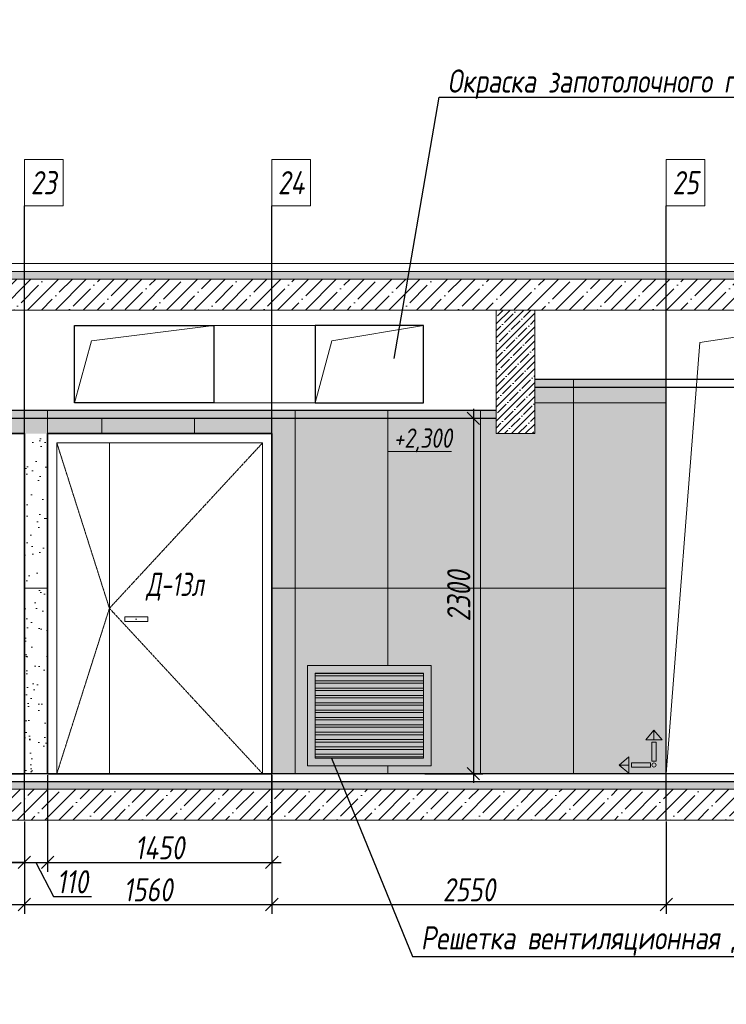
# Model space of a CAD drawing. Header units: millimetres. Extents: x -88210283 to 7466349, y -86687 to 22351.
# Tile 299 of 321: x 214980 to 219548, y 7072 to 13442. Entities that reach past the tile are written whole.
import ezdxf
from ezdxf import colors
from ezdxf.entities.mleader import LeaderData, LeaderLine
from ezdxf.math import Vec2, Vec3

# ---------------------------------------------------------------- set-up
doc = ezdxf.new("R2010")
doc.units = ezdxf.units.MM
for name, pattern in [('( Hidden )', [0.375, 0.25, -0.125]), ('DASHDOT', [25.4, 12.7, -6.35, 0, -6.35]), ('DASHED', [0.75, 0.5, -0.25])]:
    doc.linetypes.add(name, pattern=pattern)
doc.layers.get('Defpoints').update_dxf_attribs({"color": 31})
for name, color, linetype, lineweight in [('A-DETL-GENF', 7, 'Continuous', 5), ('dim_pot', 183, 'Continuous', 9), ('engineering', 20, 'Continuous', 13), ('meb', 26, 'Continuous', 15), ('Двери', 7, 'Continuous', 5), ('Отделка стен', 253, 'Continuous', 0)]:
    doc.layers.add(name, color=color, linetype=linetype, lineweight=lineweight)
for name, color, linetype, lineweight, true_color in [('dim_obm', 7, 'Continuous', 9, 0x005700), ('dim_razv', 7, 'DASHDOT', 9, 0x285228), ('pol', 7, 'Continuous', 15, 0x55666d)]:
    doc.layers.add(name, color=color, linetype=linetype, lineweight=lineweight, true_color=true_color)
doc.styles.add('fl_iso paper', font='isocpeur.ttf', dxfattribs={"width": 0.8, "oblique": 10})
doc.styles.add('In tre', font='isocpeur.ttf', dxfattribs={"width": 0.8, "oblique": 10})
doc.dimstyles.new('In tre 1_50', dxfattribs={"dimtxt": 150, "dimasz": 80, "dimexe": 60, "dimexo": 10, "dimgap": 20, "dimtad": 1, "dimdec": 0, "dimrnd": 5, "dimzin": 0, "dimdsep": 46, "dimtxsty": 'fl_iso paper', "dimblk": 'OBLIQUE', "dimcen": 0, "dimdle": 60, "dimadec": 0, "dimazin": 0, "dimtfac": 1, "dimtdec": 0, "dimtofl": 0, "dimtmove": 1, "dimatfit": 1, "dimfxl": 40, "dimtolj": 1, "dimtzin": 0, "dimarcsym": 1})

# ---------------------------------------------------------------- blocks, each defined once
blk = doc.blocks.new('_Oblique')
at = {"color": 0, "linetype": 'ByBlock', "lineweight": -2}
blk.add_line((-0.5, -0.5), (0.5, 0.5), dxfattribs=at)
blk = doc.blocks.new('*D226')
at = {"layer": 'Defpoints', "color": 0, "linetype": 'ByBlock', "lineweight": 13, "transparency": 16777216}
for p in [(212460.3, 8264), (215010.3, 8264), (215010.3, 7717.8)]:
    blk.add_point(p, dxfattribs=at)
at = {"layer": 'dim_razv', "color": 0, "linetype": 'ByBlock', "lineweight": -2, "transparency": 16777216}
for p, q in [((212460.3, 8254), (212460.3, 7657.8)), ((215010.3, 8254), (215010.3, 7657.8)), ((212400.3, 7717.8), (215070.3, 7717.8))]:
    blk.add_line(p, q, dxfattribs=at)
at = {"layer": 'dim_razv', "color": 0, "linetype": 'ByBlock', "lineweight": -2, "transparency": 16777216, "xscale": 80, "yscale": 80, "zscale": 80, "rotation": 180}
blk.add_blockref('_Oblique', (212460.3, 7717.8), dxfattribs=at)
at = {"layer": 'dim_razv', "color": 0, "linetype": 'ByBlock', "lineweight": -2, "transparency": 16777216, "xscale": 80, "yscale": 80, "zscale": 80}
blk.add_blockref('_Oblique', (215010.3, 7717.8), dxfattribs=at)
at = {"layer": 'dim_razv', "color": 0, "linetype": 'ByBlock', "transparency": 16777216, "insert": (213735.3, 7812.8), "char_height": 150, "attachment_point": 5, "style": 'fl_iso paper'}
blk.add_mtext('\\A1;2550', dxfattribs=at)
blk = doc.blocks.new('*D228')
at = {"layer": 'Defpoints', "color": 0, "linetype": 'ByBlock', "transparency": 16777216}
for p in [(215010.3, 8264), (216610.3, 8264), (216610.3, 7717.8)]:
    blk.add_point(p, dxfattribs=at)
at = {"layer": 'dim_razv', "color": 0, "linetype": 'ByBlock', "lineweight": -2, "transparency": 16777216}
for p, q in [((215010.3, 8254), (215010.3, 7657.8)), ((216610.3, 8254), (216610.3, 7657.8)), ((214950.3, 7717.8), (216670.3, 7717.8))]:
    blk.add_line(p, q, dxfattribs=at)
at = {"layer": 'dim_razv', "color": 0, "linetype": 'ByBlock', "lineweight": -2, "transparency": 16777216, "xscale": 80, "yscale": 80, "zscale": 80, "rotation": 180}
blk.add_blockref('_Oblique', (215010.3, 7717.8), dxfattribs=at)
at = {"layer": 'dim_razv', "color": 0, "linetype": 'ByBlock', "lineweight": -2, "transparency": 16777216, "xscale": 80, "yscale": 80, "zscale": 80}
blk.add_blockref('_Oblique', (216610.3, 7717.8), dxfattribs=at)
at = {"layer": 'dim_razv', "color": 0, "linetype": 'ByBlock', "transparency": 16777216, "insert": (215810.3, 7812.8), "char_height": 150, "attachment_point": 5, "style": 'fl_iso paper'}
blk.add_mtext('\\A1;1560', dxfattribs=at)
blk = doc.blocks.new('*D229')
at = {"layer": 'Defpoints', "color": 0, "linetype": 'ByBlock', "transparency": 16777216}
for p in [(216610.3, 8264), (219160.3, 8264), (219160.3, 7717.8)]:
    blk.add_point(p, dxfattribs=at)
at = {"layer": 'dim_razv', "color": 0, "linetype": 'ByBlock', "lineweight": -2, "transparency": 16777216}
for p, q in [((216610.3, 8254), (216610.3, 7657.8)), ((219160.3, 8254), (219160.3, 7657.8)), ((216550.3, 7717.8), (219220.3, 7717.8))]:
    blk.add_line(p, q, dxfattribs=at)
at = {"layer": 'dim_razv', "color": 0, "linetype": 'ByBlock', "lineweight": -2, "transparency": 16777216, "xscale": 80, "yscale": 80, "zscale": 80, "rotation": 180}
blk.add_blockref('_Oblique', (216610.3, 7717.8), dxfattribs=at)
at = {"layer": 'dim_razv', "color": 0, "linetype": 'ByBlock', "lineweight": -2, "transparency": 16777216, "xscale": 80, "yscale": 80, "zscale": 80}
blk.add_blockref('_Oblique', (219160.3, 7717.8), dxfattribs=at)
at = {"layer": 'dim_razv', "color": 0, "linetype": 'ByBlock', "transparency": 16777216, "insert": (217885.3, 7812.8), "char_height": 150, "attachment_point": 5, "style": 'fl_iso paper'}
blk.add_mtext('\\A1;2550', dxfattribs=at)
blk = doc.blocks.new('*D230')
at = {"layer": 'Defpoints', "color": 0, "linetype": 'ByBlock', "transparency": 16777216}
for p in [(219160.3, 8264), (220760.3, 8264), (220760.3, 7717.8)]:
    blk.add_point(p, dxfattribs=at)
at = {"layer": 'dim_razv', "color": 0, "linetype": 'ByBlock', "lineweight": -2, "transparency": 16777216}
for p, q in [((219160.3, 8254), (219160.3, 7657.8)), ((220760.3, 8254), (220760.3, 7657.8)), ((219100.3, 7717.8), (220820.3, 7717.8))]:
    blk.add_line(p, q, dxfattribs=at)
at = {"layer": 'dim_razv', "color": 0, "linetype": 'ByBlock', "lineweight": -2, "transparency": 16777216, "xscale": 80, "yscale": 80, "zscale": 80, "rotation": 180}
blk.add_blockref('_Oblique', (219160.3, 7717.8), dxfattribs=at)
at = {"layer": 'dim_razv', "color": 0, "linetype": 'ByBlock', "lineweight": -2, "transparency": 16777216, "xscale": 80, "yscale": 80, "zscale": 80}
blk.add_blockref('_Oblique', (220760.3, 7717.8), dxfattribs=at)
at = {"layer": 'dim_razv', "color": 0, "linetype": 'ByBlock', "transparency": 16777216, "insert": (219960.3, 7812.8), "char_height": 150, "attachment_point": 5, "style": 'fl_iso paper'}
blk.add_mtext('\\A1;1560', dxfattribs=at)
blk = doc.blocks.new('*D231')
at = {"layer": 'Defpoints', "color": 0, "linetype": 'ByBlock', "transparency": 16777216}
for p in [(217590.3, 10864), (217590.3, 8564), (217913.6, 8564)]:
    blk.add_point(p, dxfattribs=at)
at = {"layer": 'dim_razv', "color": 0, "linetype": 'ByBlock', "lineweight": -2, "transparency": 16777216}
for p, q in [((217913.6, 10924), (217913.6, 8504)), ((217600.3, 10864), (217973.6, 10864)), ((217600.3, 8564), (217973.6, 8564))]:
    blk.add_line(p, q, dxfattribs=at)
at = {"layer": 'dim_razv', "color": 0, "linetype": 'ByBlock', "lineweight": -2, "transparency": 16777216, "xscale": 80, "yscale": 80, "zscale": 80}
for p, rotation in [((217913.6, 10864), 90), ((217913.6, 8564), 270)]:
    blk.add_blockref('_Oblique', p, dxfattribs=dict(at, rotation=rotation))
at = {"layer": 'dim_razv', "color": 0, "linetype": 'ByBlock', "transparency": 16777216, "insert": (217818.6, 9714), "char_height": 150, "attachment_point": 5, "rotation": 90, "style": 'fl_iso paper'}
blk.add_mtext('\\A1;2300', dxfattribs=at)
blk = doc.blocks.new('*D260')
at = {"layer": 'Defpoints', "color": 0, "linetype": 'ByBlock', "transparency": 16777216}
for p in [(213560.3, 8564), (215010.3, 8264), (215010.3, 7989.8)]:
    blk.add_point(p, dxfattribs=at)
at = {"layer": 'dim_razv', "color": 0, "linetype": 'ByBlock', "lineweight": -2, "transparency": 16777216}
for p, q in [((213560.3, 8554), (213560.3, 7929.8)), ((215010.3, 8254), (215010.3, 7929.8)), ((213500.3, 7989.8), (215070.3, 7989.8))]:
    blk.add_line(p, q, dxfattribs=at)
at = {"layer": 'dim_razv', "color": 0, "linetype": 'ByBlock', "lineweight": -2, "transparency": 16777216, "xscale": 80, "yscale": 80, "zscale": 80, "rotation": 180}
blk.add_blockref('_Oblique', (213560.3, 7989.8), dxfattribs=at)
at = {"layer": 'dim_razv', "color": 0, "linetype": 'ByBlock', "lineweight": -2, "transparency": 16777216, "xscale": 80, "yscale": 80, "zscale": 80}
blk.add_blockref('_Oblique', (215010.3, 7989.8), dxfattribs=at)
at = {"layer": 'dim_razv', "color": 0, "linetype": 'ByBlock', "transparency": 16777216, "insert": (214285.3, 8084.8), "char_height": 150, "attachment_point": 5, "style": 'fl_iso paper'}
blk.add_mtext('\\A1;1450', dxfattribs=at)
blk = doc.blocks.new('*D261')
at = {"layer": 'Defpoints', "color": 0, "linetype": 'ByBlock', "transparency": 16777216}
for p in [(215160.3, 8564), (216610.3, 8564), (216610.3, 7989.8)]:
    blk.add_point(p, dxfattribs=at)
at = {"layer": 'dim_razv', "color": 0, "linetype": 'ByBlock', "lineweight": -2, "transparency": 16777216}
for p, q in [((215160.3, 8554), (215160.3, 7929.8)), ((216610.3, 8554), (216610.3, 7929.8)), ((215100.3, 7989.8), (216670.3, 7989.8))]:
    blk.add_line(p, q, dxfattribs=at)
at = {"layer": 'dim_razv', "color": 0, "linetype": 'ByBlock', "lineweight": -2, "transparency": 16777216, "xscale": 80, "yscale": 80, "zscale": 80, "rotation": 180}
blk.add_blockref('_Oblique', (215160.3, 7989.8), dxfattribs=at)
at = {"layer": 'dim_razv', "color": 0, "linetype": 'ByBlock', "lineweight": -2, "transparency": 16777216, "xscale": 80, "yscale": 80, "zscale": 80}
blk.add_blockref('_Oblique', (216610.3, 7989.8), dxfattribs=at)
at = {"layer": 'dim_razv', "color": 0, "linetype": 'ByBlock', "transparency": 16777216, "insert": (215885.3, 8084.8), "char_height": 150, "attachment_point": 5, "style": 'fl_iso paper'}
blk.add_mtext('\\A1;1450', dxfattribs=at)
blk = doc.blocks.new('1')
at = {"layer": 'pol', "linetype": 'ByBlock'}
h = blk.add_hatch(color=1, dxfattribs=at)
h.paths.add_polyline_path([(35776.4, 73135.4), (35803.1, 73135.4), (35803.1, 73259), (35776.4, 73259)])
h.paths.add_polyline_path([(35789.8, 73274.6), (35843.2, 73274.6), (35789.8, 73338.2)])
h.paths.add_polyline_path([(35789.8, 73274.6), (35736.3, 73274.6), (35789.8, 73338.2)])
edge = h.paths.add_edge_path()
edge.add_arc((35789.8, 73110.5), 13.4, 0, 360)
h = blk.add_hatch(color=1, dxfattribs=at)
h.paths.add_polyline_path([(35813.3, 73097.1), (35813.3, 73123.9), (35936.9, 73123.9), (35936.9, 73097.1)])
h.paths.add_polyline_path([(35952.5, 73110.5), (35952.5, 73164), (36016.1, 73110.5)])
h.paths.add_polyline_path([(35952.5, 73110.5), (35952.5, 73057), (36016.1, 73110.5)])
at = {"layer": 'pol', "color": 1, "linetype": 'ByBlock'}
for points in [[(35789.8, 73274.6), (35736.3, 73274.6), (35789.8, 73338.2), (35789.8, 73274.6)], [(35789.8, 73274.6), (35843.2, 73274.6), (35789.8, 73338.2), (35789.8, 73274.6)], [(35952.5, 73110.5), (35952.5, 73164), (36016.1, 73110.5), (35952.5, 73110.5)], [(35952.5, 73110.5), (35952.5, 73057), (36016.1, 73110.5), (35952.5, 73110.5)]]:
    blk.add_lwpolyline(points, dxfattribs=at)
for points in [[(35776.4, 73135.4), (35803.1, 73135.4), (35803.1, 73259), (35776.4, 73259)], [(35813.3, 73097.1), (35813.3, 73123.9), (35936.9, 73123.9), (35936.9, 73097.1)]]:
    blk.add_lwpolyline(points, close=True, dxfattribs=at)
blk.add_circle((35789.8, 73110.5), 13.4, dxfattribs=at)
blk = doc.blocks.new('*D812')
at = {"layer": 'Defpoints', "color": 0, "linetype": 'ByBlock', "transparency": 16777216}
for p in [(215160.3, 8564), (215010.3, 8264), (215160.3, 7989.8)]:
    blk.add_point(p, dxfattribs=at)
at = {"layer": 'dim_razv', "color": 0, "linetype": 'ByBlock', "lineweight": -2, "transparency": 16777216}
for p, q in [((215160.3, 8554), (215160.3, 7929.8)), ((215010.3, 8254), (215010.3, 7929.8)), ((215010.3, 7989.8), (214930.3, 7989.8)), ((215010.3, 7989.8), (215160.3, 7989.8)), ((215085.3, 7989.8), (215197.9, 7769.8)), ((215160.3, 7989.8), (215240.3, 7989.8)), ((215197.9, 7769.8), (215444.4, 7769.8))]:
    blk.add_line(p, q, dxfattribs=at)
at = {"layer": 'dim_razv', "color": 0, "linetype": 'ByBlock', "lineweight": -2, "transparency": 16777216, "xscale": 80, "yscale": 80, "zscale": 80}
blk.add_blockref('_Oblique', (215010.3, 7989.8), dxfattribs=at)
at = {"layer": 'dim_razv', "color": 0, "linetype": 'ByBlock', "lineweight": -2, "transparency": 16777216, "xscale": 80, "yscale": 80, "zscale": 80, "rotation": 180}
blk.add_blockref('_Oblique', (215160.3, 7989.8), dxfattribs=at)
at = {"layer": 'dim_razv', "color": 0, "linetype": 'ByBlock', "transparency": 16777216, "insert": (215321.2, 7864.8), "char_height": 150, "attachment_point": 5, "style": 'fl_iso paper'}
blk.add_mtext('\\A1;110', dxfattribs=at)

msp = doc.modelspace()

# ---------------------------------------------------------------- hatches: boundary and pattern name
at = {"layer": 'A-DETL-GENF'}
h = msp.add_hatch(dxfattribs=at)
h.set_pattern_fill('ANSI35', color=256, scale=10, style=0)
h.set_pattern_definition([(45, (91577.51, 722.8), (-44.90128, 44.90128), []), (45, (91622.41, 722.8), (-44.90128, 44.90128), [79.375, -15.875, 0, -15.875])])
h.paths.add_polyline_path([(221590.7, 8464), (221590.7, 8514), (211651.7, 8514), (211651.7, 8464)])
h.paths.add_polyline_path([(221590.7, 11764), (221590.7, 11814), (211651.7, 11814), (211651.7, 11764)])
h = msp.add_hatch(dxfattribs=at)
h.set_pattern_fill('ANSI35', color=256, scale=20, style=0)
h.set_pattern_definition([(45, (91577.51, 722.8), (-89.80256, 89.80256), []), (45, (91667.31, 722.8), (-89.80256, 89.80256), [158.75, -31.75, 0, -31.75])])
h.paths.add_polyline_path([(221640.7, 11564), (221640.7, 11764), (211601.7, 11764), (211601.7, 11564)])
h.paths.add_polyline_path([(211601.7, 8464), (211601.7, 8264), (221640.7, 8264), (221640.7, 8464)])
h = msp.add_hatch(dxfattribs=at)
h.set_pattern_fill('ANSI35', color=256, scale=10, style=0)
h.set_pattern_definition([(45, (64854.245, 13356.9), (-44.90128, 44.90128), []), (45, (64899.146, 13356.9), (-44.90128, 44.90128), [79.375, -15.875, 0, -15.875])])
h.paths.add_polyline_path([(218060.3, 11564), (218310.3, 11564), (218310.3, 10764), (218060.3, 10764)])
at = {"layer": 'dim_obm'}
msp.add_hatch(color=256, dxfattribs=at).paths.add_polyline_path([(217428.3, 10796), (217360.3, 10864), (217292.2, 10796), (217303.8, 10784.4), (217360.3, 10840.9), (217416.8, 10784.4)], flags=0)
at = {"layer": 'dim_razv', "true_color": 0xeceae4, "transparency": 33554687}
h = msp.add_hatch(dxfattribs=at)
h.set_pattern_fill('AR-SAND', color=254, scale=3, angle=315)
h.set_pattern_definition([(352.5, (50, 0), (100.426047, 107.214405), [0, -115.824, 0, -129.54, 0, -123.825]), (322.5, (50, 0), (247.41986, 56.70328), [0, -62.484, 0, -104.394, 0, -40.005]), (282.5, (-16.27, 66.27), (168.09969, -167.48995), [0, -38.1, 0, -137.16, 0, -179.07]), (272.5, (-16.27, 66.27), (209.26523, -114.68433), [0, -19.05, 0, -89.916, 0, -102.87])])
h.paths.add_polyline_path([(211601.7, 8564), (211601.7, 9930.8), (211426.7, 9974.5), (211776.7, 10062), (211601.7, 10105.8), (211601.7, 11114), (213310.3, 11114), (213310.3, 10764), (213560.3, 10764), (213560.3, 8564)])
h.paths.add_polyline_path([(213560.3, 10764), (213560.3, 10914), (218060.3, 10914), (218060.3, 10764), (218310.3, 10764), (218310.3, 11114), (219160.3, 11114), (219160.3, 8564), (216610.3, 8564), (216610.3, 10764)])
h.paths.add_polyline_path([(216840.3, 8614), (217640.3, 8614), (217640.3, 9264), (216840.3, 9264)], flags=16)
h.paths.add_polyline_path([(220760.3, 8564), (220760.3, 11114), (221640.7, 11114), (221640.7, 10105.8), (221815.7, 10062), (221465.7, 9974.5), (221640.7, 9930.8), (221640.7, 8564)])
h = msp.add_hatch(dxfattribs=at)
h.set_pattern_fill('AR-SAND', color=254, scale=3, angle=315)
h.paths.add_polyline_path([(215160.3, 10764), (215010.3, 10764), (215010.3, 8564), (215160.3, 8564)])
at = {"layer": 'dim_razv', "true_color": 0xcccccc}
h = msp.add_hatch(dxfattribs=at)
h.set_pattern_fill('AR-SAND', color=254, scale=3, angle=315)
h.set_pattern_definition([(352.5, (95234.01, -2574.63), (100.42605, 107.2144), [0, -115.824, 0, -129.54, 0, -123.825]), (322.5, (95234, -2574.63), (247.41986, 56.70328), [0, -62.484, 0, -104.394, 0, -40.005]), (282.5, (95167.73, -2508.36), (168.0997, -167.48995), [0, -38.1, 0, -137.16, 0, -179.07]), (272.5, (95167.73, -2508.36), (209.26523, -114.68433), [0, -19.05, 0, -89.916, 0, -102.87])])
h.paths.add_polyline_path([(215659.5, 9579), (215809.5, 9579), (215809.5, 9549), (215659.5, 9549)])
at = {"layer": 'dim_razv', "true_color": 0xdad6cb, "transparency": 33554687}
h = msp.add_hatch(color=254, dxfattribs=at)
h.dxf.hatch_style = 1
h.paths.add_polyline_path([(216840.3, 8614), (217640.3, 8614), (217640.3, 9264), (216840.3, 9264)])
at = {"layer": 'meb', "lineweight": 13, "transparency": 33554687}
h = msp.add_hatch(dxfattribs=at)
h.set_pattern_fill('ANSI32', color=256, scale=5, angle=135)
h.set_pattern_definition([(180, (-16171.82, 11864.37), (-4e-15, -47.625), []), (180, (-16187.697, 11880.247), (-4e-15, -47.625), [])])
h.paths.add_polyline_path([(216890.3, 8664), (217590.3, 8664), (217590.3, 9214), (216890.3, 9214)])

# ---------------------------------------------------------------- linework, layer by layer
at = {"lineweight": 30}
for points in [[(215010.3, 8264), (215010.3, 12237.6)], [(216610.3, 8264), (216610.3, 12237.6)], [(219160.3, 8264), (219160.3, 12237.6)], [(221640.7, 11114), (218310.3, 11114)], [(218310.3, 11064), (221640.7, 11064)], [(218060.3, 10914), (213560.3, 10914)], [(213560.3, 10864), (218060.3, 10864)], [(221640.7, 8564), (212460.3, 8564)], [(212460.3, 8514), (221640.7, 8514)]]:
    msp.add_lwpolyline(points, dxfattribs=at)
at = {"lineweight": 13}
for points in [[(221640.7, 11864), (211601.7, 11864), (211601.7, 11814), (221640.7, 11814)], [(221640.7, 11764), (211601.7, 11764), (211601.7, 11814), (221640.7, 11814)], [(221640.7, 11764), (211601.7, 11764), (211601.7, 11564), (221640.7, 11564)], [(219160.3, 8564), (219378.2, 11353.4), (220760.3, 11564)], [(215560.3, 10704), (215560.3, 8564)], [(221640.7, 8464), (211601.7, 8464), (211601.7, 8514), (212260.3, 8514)], [(212460.3, 8514), (221640.7, 8514)], [(221640.7, 8464), (211601.7, 8464), (211601.7, 8264), (221640.7, 8264)]]:
    msp.add_lwpolyline(points, dxfattribs=at)
for points in [[(218310.3, 10764), (218060.3, 10764), (218060.3, 11564), (218310.3, 11564)], [(218060.3, 11564), (218310.3, 11564), (218310.3, 10764), (218060.3, 10764)], [(215220.3, 10704), (216550.3, 10704), (216550.3, 8564), (215220.3, 8564)], [(215659.5, 9579), (215809.5, 9579), (215809.5, 9549), (215659.5, 9549)], [(216840.3, 8614), (217640.3, 8614), (217640.3, 9264), (216840.3, 9264)], [(216890.3, 8664), (217590.3, 8664), (217590.3, 9214), (216890.3, 9214)]]:
    msp.add_lwpolyline(points, close=True, dxfattribs=at)
at = {"lineweight": 35}
for points in [[(215010.3, 10764), (213560.3, 10764), (213560.3, 8564), (215010.3, 8564)], [(215160.3, 10764), (216610.3, 10764), (216610.3, 8564), (215160.3, 8564)]]:
    msp.add_lwpolyline(points, close=True, dxfattribs=at)
at = {"linetype": '( Hidden )', "lineweight": 13, "ltscale": 10}
for points in [[(215220.3, 10704), (215560.3, 9634), (215220.3, 8564)], [(216550.3, 10704), (215560.3, 9634), (216550.3, 8564)]]:
    msp.add_lwpolyline(points, dxfattribs=at)
at = {"color": 8, "linetype": 'DASHED', "lineweight": 0, "ltscale": 300}
msp.add_lwpolyline([(216840.3, 8614), (216840.3, 9264), (217640.3, 9264), (217640.3, 8614)], close=True, dxfattribs=at)
at = {"layer": 'dim_obm'}
msp.add_lwpolyline([(217360.3, 10864), (217360.3, 10784), (217360.3, 10648.5), (217771.2, 10648.5)], dxfattribs=at)
at = {"layer": 'dim_pot', "color": 10, "lineweight": 0}
for points in [[(215010.3, 12537.6), (215260.3, 12537.6), (215260.3, 12237.6), (215010.3, 12237.6)], [(216610.3, 12537.6), (216860.3, 12537.6), (216860.3, 12237.6), (216610.3, 12237.6)], [(219160.3, 12537.6), (219410.3, 12537.6), (219410.3, 12237.6), (219160.3, 12237.6)]]:
    msp.add_lwpolyline(points, close=True, dxfattribs=at)
at = {"layer": 'engineering', "color": 3, "lineweight": 30, "true_color": 0x00f000}
for points in [[(215335.3, 11464), (216235.3, 11464), (216235.3, 10964), (215335.3, 10964)], [(216890.3, 10964), (217590.3, 10964), (217590.3, 11464), (216890.3, 11464)]]:
    msp.add_lwpolyline(points, close=True, dxfattribs=at)
at = {"layer": 'engineering', "color": 3, "lineweight": 0, "true_color": 0x00f000}
for points in [[(215335.3, 10964), (215443.8, 11364.6), (216235.3, 11464)], [(216235.3, 11464), (216890.3, 11464)], [(216890.3, 10964), (216998.8, 11364.6), (217590.3, 11464)], [(216235.3, 10964), (216890.3, 10964)]]:
    msp.add_lwpolyline(points, dxfattribs=at)
at = {"layer": 'Отделка стен', "transparency": 33554687}
for points in [[(218310.3, 10964), (218560.3, 10964), (218560.3, 11114), (218310.3, 11114)], [(218060.3, 10914), (217960.3, 10914), (217960.3, 9764), (218560.3, 9764), (218560.3, 10964), (218310.3, 10964)], [(216460.3, 10914), (216760.3, 10914), (216760.3, 10914)], [(216760.3, 10914), (216760.3, 10914), (217360.3, 10914), (217360.3, 10914)], [(217360.3, 9264), (217360.3, 10914), (216760.3, 10914), (216760.3, 9764), (217360.3, 9764)], [(217360.3, 10914), (217360.3, 10914), (217960.3, 10914), (217960.3, 10914)], [(217360.3, 9764), (217960.3, 9764), (217960.3, 10914), (217360.3, 10914), (217360.3, 9264)], [(217960.3, 10914), (217960.3, 10914), (218060.3, 10914)], [(215510.3, 10864), (215510.3, 10764)], [(216110.3, 10864), (216110.3, 10764)], [(216840.3, 9764), (216760.3, 9764), (216760.3, 8564), (217360.3, 8564), (217360.3, 8614)], [(217360.3, 8614), (217360.3, 8564), (217960.3, 8564), (217960.3, 9764), (217640.3, 9764)]]:
    msp.add_lwpolyline(points, dxfattribs=at)
for points in [[(218560.3, 11114), (218560.3, 10964), (219160.3, 10964), (219160.3, 11114)], [(218560.3, 10964), (218560.3, 9764), (219160.3, 9764), (219160.3, 10964)], [(215010.3, 10914), (215010.3, 9764), (215160.3, 9764), (215160.3, 10914)], [(216610.3, 10914), (216610.3, 9764), (216760.3, 9764), (216760.3, 10914)], [(216610.3, 9764), (216610.3, 8564), (216760.3, 8564), (216760.3, 9764)], [(217960.3, 9764), (217960.3, 8564), (218560.3, 8564), (218560.3, 9764)], [(218560.3, 9764), (218560.3, 8564), (219160.3, 8564), (219160.3, 9764)]]:
    msp.add_lwpolyline(points, close=True, dxfattribs=at)

# ---------------------------------------------------------------- block references
at = {"linetype": 'ByBlock', "xscale": -0.9938708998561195, "yscale": 0.9938708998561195, "zscale": 0.9938708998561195}
msp.add_blockref('1', (254651.2, -64042.3), dxfattribs=at)

# ---------------------------------------------------------------- texts
at = {"layer": 'dim_obm', "insert": (217398.7, 10797.7), "char_height": 125, "attachment_point": 1, "line_spacing_factor": 0.666667, "style": 'fl_iso paper'}
msp.add_mtext('+2,300', dxfattribs=at)
at = {"layer": 'dim_pot', "color": 10, "lineweight": 0, "char_height": 150, "attachment_point": 5, "style": 'fl_iso paper'}
for s, insert in [('23', (215135.3, 12387.6)), ('24', (216735.3, 12387.6)), ('25', (219285.3, 12387.6))]:
    msp.add_mtext_dynamic_manual_height_columns(s, width=190.261, gutter_width=1350, heights=[0], dxfattribs=dict(at, insert=insert))
at = {"layer": 'Двери', "lineweight": 0, "insert": (215984.6, 9773.4), "char_height": 150, "attachment_point": 5, "style": 'fl_iso paper'}
msp.add_mtext_dynamic_manual_height_columns('{\\W0.7;Д-13л}', width=190.261, gutter_width=1350, heights=[0], dxfattribs=at)

# ---------------------------------------------------------------- dimensions: what is measured, and where the dimension line sits
at = {"layer": 'dim_razv', "linetype": 'ByBlock'}
dim = msp.add_linear_dim(base=(217913.6, 8564), p1=(217590.3, 10864), p2=(217590.3, 8564), angle=90, dimstyle='In tre 1_50', dxfattribs=at)
dim.commit()
dim.dimension.update_dxf_attribs({"geometry": '*D231', "text_midpoint": (217818.6, 9714)})
for base, p1, p2, picture, middle in [((215010.3, 7989.8), (213560.3, 8564), (215010.3, 8264), '*D260', (214285.3, 8084.8)), ((216610.3, 7989.8), (215160.3, 8564), (216610.3, 8564), '*D261', (215885.3, 8084.8)), ((215010.3, 7717.8), (212460.3, 8264), (215010.3, 8264), '*D226', (213735.3, 7812.8)), ((219160.3, 7717.8), (216610.3, 8264), (219160.3, 8264), '*D229', (217885.3, 7812.8))]:
    dim = msp.add_linear_dim(base=base, p1=p1, p2=p2, dimstyle='In tre 1_50', dxfattribs=at)
    dim.commit()
    dim.dimension.update_dxf_attribs({"geometry": picture, "text_midpoint": middle})
dim = msp.add_linear_dim(base=(215160.3, 7989.8), p1=(215010.3, 8264), p2=(215160.3, 8564), text='110', dimstyle='In tre 1_50', dxfattribs=at)
dim.commit()
dim.dimension.update_dxf_attribs({"geometry": '*D812', "text_midpoint": (215217.9, 7769.8), "dimtype": 160})
for base, p1, p2, picture, middle in [((216610.3, 7717.8), (215010.3, 8264), (216610.3, 8264), '*D228', (215810.3, 7812.8)), ((220760.3, 7717.8), (219160.3, 8264), (220760.3, 8264), '*D230', (219960.3, 7812.8))]:
    dim = msp.add_linear_dim(base=base, p1=p1, p2=p2, text='1560', dimstyle='In tre 1_50', dxfattribs=at)
    dim.commit()
    dim.dimension.update_dxf_attribs({"geometry": picture, "text_midpoint": middle})

# ---------------------------------------------------------------- leaders
at = {"layer": 'dim_razv', "color": 0, "linetype": 'ByBlock'}
ml = msp.add_multileader_mtext('Standard', dxfattribs=at)
ml.set_content('Отделка дверного полотна и стены над дверным проемом в один цвет,\\Pотделка над дверью - дверным добором', style='In tre')
ml.set_leader_properties()
ml.build(insert=Vec2(0, 0))
ml.multileader.update_dxf_attribs({"text_left_attachment_type": 6, "text_right_attachment_type": 6, "dogleg_length": 1, "arrow_head_size": 0, "scale": 50})
ctx = ml.context
ctx.base_point, ctx.scale, ctx.char_height, ctx.arrow_head_size, ctx.landing_gap_size, ctx.plane_origin = Vec3(186072.2, 13244.7), 50, 150, 0, 4.5, Vec3(191689.1, 10903.5)
ctx.left_attachment, ctx.right_attachment = 6, 6
notes = []
notes.append((ctx, [(1, (1, 1, 0), (186022.2, 13244.7), (1, 0), 50, [(1, [(185526.7, 10937.7)], 0, [])])]))
ctx.mtext.insert, ctx.mtext.width, ctx.mtext.defined_height, ctx.mtext.flow_direction = Vec3(186076.7, 13439.7), 3092.716, 696.6, 5
ml = msp.add_multileader_mtext('Standard', dxfattribs=at)
ml.set_content('Плитка керамогранитная, настенная, размер плитки 600х1200мм, расположить вертикально', style='In tre')
ml.set_leader_properties()
ml.build(insert=Vec2(0, 0))
ml.multileader.update_dxf_attribs({"text_left_attachment_type": 6, "text_right_attachment_type": 6, "dogleg_length": 1, "arrow_head_size": 0, "scale": 50})
ctx = ml.context
ctx.base_point, ctx.scale, ctx.char_height, ctx.arrow_head_size, ctx.landing_gap_size, ctx.plane_origin = Vec3(172652.6, 13201.1), 50, 150, 0, 4.5, Vec3(174616.7, 12398)
ctx.left_attachment, ctx.right_attachment = 6, 6
notes.append((ctx, [(1, (1, 1, 0), (172602.6, 13201.1), (1, 0), 50, [(1, [(172035.4, 10824.6)], 0, [])])]))
ctx.mtext.insert, ctx.mtext.width, ctx.mtext.defined_height, ctx.mtext.flow_direction = Vec3(172657.1, 13396.1), 3060.297, 696.6, 5
ml = msp.add_multileader_mtext('Standard', dxfattribs=at)
ml.set_content('Цифры номера квартиры (аппартаментов), цвет металлический светлый, \\Pвысота номера - 130*мм', style='In tre')
ml.set_leader_properties()
ml.build(insert=Vec2(0, 0))
ml.multileader.update_dxf_attribs({"text_left_attachment_type": 6, "text_right_attachment_type": 6, "dogleg_length": 1, "arrow_head_size": 0, "scale": 50})
ctx = ml.context
ctx.base_point, ctx.scale, ctx.char_height, ctx.arrow_head_size, ctx.landing_gap_size, ctx.plane_origin = Vec3(181379.3, 13204.5), 50, 150, 0, 4.5, Vec3(191231.8, 11137.7)
ctx.left_attachment, ctx.right_attachment = 6, 6
notes.append((ctx, [(0, (1, 1, 0), (184800.6, 13204.5), (-1, 0), 50, [(1, [(185098.4, 10969.2)], 0, [])])]))
ctx.mtext.insert, ctx.mtext.width, ctx.mtext.defined_height, ctx.mtext.flow_direction = Vec3(181383.8, 13399.5), 3469.079, 696.6, 5
ml = msp.add_multileader_mtext('Standard', dxfattribs=at)
ml.set_content('Потолок подвесной, реечный\\Pрейка 50х50 белого цвета, шаг рейки 120-125мм', style='In tre')
ml.set_leader_properties()
ml.build(insert=Vec2(0, 0))
ml.multileader.update_dxf_attribs({"text_left_attachment_type": 6, "text_right_attachment_type": 6, "dogleg_length": 1, "arrow_head_size": 0, "scale": 50})
ctx = ml.context
ctx.base_point, ctx.scale, ctx.char_height, ctx.arrow_head_size, ctx.landing_gap_size, ctx.plane_origin = Vec3(210834.7, 13098.8), 50, 150, 0, 4.5, Vec3(220470.5, 11304.3)
ctx.left_attachment, ctx.right_attachment = 6, 6
notes.append((ctx, [(0, (1, 1, 0), (213086.6, 13098.8), (-1, 0), 50, [(0, [(214358.1, 10864), (213006.1, 11114)], 0, [])])]))
ctx.mtext.insert, ctx.mtext.width, ctx.mtext.defined_height, ctx.mtext.flow_direction = Vec3(210839.2, 13293.8), 2509.515, 696.6, 5
ml = msp.add_multileader_mtext('Standard', dxfattribs=at)
ml.set_content('Потолок подвесной, реечный\\Pрейка 50х50 белого цвета, шаг рейки 120-125мм', style='In tre')
ml.set_leader_properties()
ml.build(insert=Vec2(0, 0))
ml.multileader.update_dxf_attribs({"text_left_attachment_type": 6, "text_right_attachment_type": 6, "dogleg_length": 1, "arrow_head_size": 0, "scale": 50})
ctx = ml.context
ctx.base_point, ctx.scale, ctx.char_height, ctx.arrow_head_size, ctx.landing_gap_size, ctx.plane_origin = Vec3(167586.3, 12932.2), 50, 150, 0, 4.5, Vec3(176183.4, 11137.7)
ctx.left_attachment, ctx.right_attachment = 6, 6
notes.append((ctx, [(0, (1, 1, 0), (169838.2, 12932.2), (-1, 0), 50, [(1, [(170021, 11114)], 0, [])])]))
ctx.mtext.insert, ctx.mtext.width, ctx.mtext.defined_height, ctx.mtext.flow_direction = Vec3(167590.8, 13127.2), 2509.515, 696.6, 5
ml = msp.add_multileader_mtext('Standard', dxfattribs=at)
ml.set_content('Потолок подвесной, реечный\\Pрейка 50х50 белого цвета, шаг рейки 120-125мм', style='In tre')
ml.set_leader_properties()
ml.build(insert=Vec2(0, 0))
ml.multileader.update_dxf_attribs({"text_left_attachment_type": 6, "text_right_attachment_type": 6, "dogleg_length": 1, "arrow_head_size": 0, "scale": 50})
ctx = ml.context
ctx.base_point, ctx.scale, ctx.char_height, ctx.arrow_head_size, ctx.landing_gap_size, ctx.plane_origin = Vec3(193522.7, 12932.2), 50, 150, 0, 4.5, Vec3(202119.8, 11137.7)
ctx.left_attachment, ctx.right_attachment = 6, 6
notes.append((ctx, [(0, (1, 1, 0), (195774.5, 12932.2), (-1, 0), 50, [(1, [(195957.4, 11114)], 0, [])])]))
ctx.mtext.insert, ctx.mtext.width, ctx.mtext.defined_height, ctx.mtext.flow_direction = Vec3(193527.2, 13127.2), 2509.515, 696.6, 5
ml = msp.add_multileader_mtext('Standard', dxfattribs=at)
ml.set_content('Окраска запотолочного пространства в белый цвет RAL9016', style='In tre')
ml.set_leader_properties()
ml.build(insert=Vec2(0, 0))
ml.multileader.update_dxf_attribs({"text_left_attachment_type": 6, "text_right_attachment_type": 6, "dogleg_length": 1, "arrow_head_size": 0, "scale": 50})
ctx = ml.context
ctx.base_point, ctx.scale, ctx.char_height, ctx.arrow_head_size, ctx.landing_gap_size, ctx.plane_origin = Vec3(217741.7, 12940.3), 50, 150, 0, 4.5, Vec3(222526.2, 9249.7)
ctx.left_attachment, ctx.right_attachment = 6, 6
notes.append((ctx, [(0, (1, 1, 0), (217691.7, 12940.3), (1, 0), 50, [(0, [(217401.3, 11250.4)], 0, [])])]))
ctx.mtext.insert, ctx.mtext.width, ctx.mtext.flow_direction = Vec3(217746.2, 13120.3), 3148.852, 5
ml = msp.add_multileader_mtext('Standard', dxfattribs=at)
ml.set_content('Решетка вентиляционная декоративная 850х400 в цвет стен', style='In tre')
ml.set_leader_properties()
ml.build(insert=Vec2(0, 0))
ml.multileader.update_dxf_attribs({"text_left_attachment_type": 6, "text_right_attachment_type": 6, "dogleg_length": 1, "arrow_head_size": 0, "scale": 50})
ctx = ml.context
ctx.base_point, ctx.scale, ctx.char_height, ctx.arrow_head_size, ctx.landing_gap_size, ctx.plane_origin = Vec3(160415.8, 12847.8), 50, 150, 0, 4.5, Vec3(169956.1, 10760)
ctx.left_attachment, ctx.right_attachment = 6, 6
notes.append((ctx, [(0, (1, 1, 0), (163323.1, 12847.8), (-1, 0), 50, [(1, [(163681, 11517.5)], 0, [])])]))
ctx.mtext.insert, ctx.mtext.width, ctx.mtext.defined_height, ctx.mtext.flow_direction = Vec3(160420.3, 13042.8), 2996.732, 696.6, 5
ml = msp.add_multileader_mtext('Standard', dxfattribs=at)
ml.set_content('Окраска запотолочного пространства в белый цвет RAL9016', style='In tre')
ml.set_leader_properties()
ml.build(insert=Vec2(0, 0))
ml.multileader.update_dxf_attribs({"text_left_attachment_type": 6, "text_right_attachment_type": 6, "dogleg_length": 1, "arrow_head_size": 0, "scale": 50})
ctx = ml.context
ctx.base_point, ctx.scale, ctx.char_height, ctx.arrow_head_size, ctx.landing_gap_size, ctx.plane_origin = Vec3(197768.8, 12670.9), 50, 150, 0, 4.5, Vec3(202653.4, 9153.1)
ctx.left_attachment, ctx.right_attachment = 6, 6
notes.append((ctx, [(0, (1, 1, 0), (197718.8, 12670.9), (1, 0), 50, [(0, [(197428.5, 11376.2)], 0, [])])]))
ctx.mtext.insert, ctx.mtext.width, ctx.mtext.flow_direction = Vec3(197773.3, 12850.9), 3148.852, 5
ml = msp.add_multileader_mtext('Standard', dxfattribs=at)
ml.set_content('Розетка для уборочного инвентаря, \\Pв цвет стен', style='In tre')
ml.set_leader_properties()
ml.build(insert=Vec2(0, 0))
ml.multileader.update_dxf_attribs({"text_left_attachment_type": 6, "text_right_attachment_type": 6, "dogleg_length": 1, "arrow_head_size": 0, "scale": 50})
ctx = ml.context
ctx.base_point, ctx.scale, ctx.char_height, ctx.arrow_head_size, ctx.landing_gap_size, ctx.plane_origin = Vec3(193905, 7339.3), 50, 150, 0, 4.5, Vec3(191349.5, 7218.9)
ctx.left_attachment, ctx.right_attachment = 6, 6
notes.append((ctx, [(1, (1, 1, 0), (193855, 7339.3), (1, 0), 50, [(1, [(193036, 8814)], 0, [])])]))
ctx.mtext.insert, ctx.mtext.width, ctx.mtext.defined_height, ctx.mtext.flow_direction = Vec3(193909.5, 7519.3), 3060.297, 696.6, 5
ml = msp.add_multileader_mtext('Standard', dxfattribs=at)
ml.set_content('Зеркало на стене, выполнить в один уровень с отделкой стен', style='In tre')
ml.set_leader_properties()
ml.build(insert=Vec2(0, 0))
ml.multileader.update_dxf_attribs({"text_left_attachment_type": 6, "text_right_attachment_type": 6, "dogleg_length": 1, "arrow_head_size": 0, "scale": 50})
ctx = ml.context
ctx.base_point, ctx.scale, ctx.char_height, ctx.arrow_head_size, ctx.landing_gap_size, ctx.plane_origin = Vec3(159178.8, 7381.7), 50, 150, 0, 4.5, Vec3(168730.8, 5587.2)
ctx.left_attachment, ctx.right_attachment = 6, 6
notes.append((ctx, [(0, (1, 1, 0), (162101.4, 7381.7), (-1, 0), 50, [(1, [(163219.1, 8664)], 0, [])])]))
ctx.mtext.insert, ctx.mtext.width, ctx.mtext.defined_height, ctx.mtext.flow_direction = Vec3(159183.3, 7576.7), 3043.138, 696.6, 5
ml = msp.add_multileader_mtext('Standard', dxfattribs=at)
ml.set_content('Решетка вентиляционная декоративная 700х550 в цвет стен', style='In tre')
ml.set_leader_properties()
ml.build(insert=Vec2(0, 0))
ml.multileader.update_dxf_attribs({"text_left_attachment_type": 6, "text_right_attachment_type": 6, "dogleg_length": 1, "arrow_head_size": 0, "scale": 50})
ctx = ml.context
ctx.base_point, ctx.scale, ctx.char_height, ctx.arrow_head_size, ctx.landing_gap_size, ctx.plane_origin = Vec3(169584.2, 7381.7), 50, 150, 0, 4.5, Vec3(178397.5, 5587.2)
ctx.left_attachment, ctx.right_attachment = 6, 6
notes.append((ctx, [(0, (1, 1, 0), (172479.5, 7381.7), (-1, 0), 50, [(1, [(172885.9, 8664)], 0, [])])]))
ctx.mtext.insert, ctx.mtext.width, ctx.mtext.defined_height, ctx.mtext.flow_direction = Vec3(169588.7, 7576.7), 3043.138, 696.6, 5
ml = msp.add_multileader_mtext('Standard', dxfattribs=at)
ml.set_content('Шкаф пожарный встроенный', style='In tre')
ml.set_leader_properties()
ml.build(insert=Vec2(0, 0))
ml.multileader.update_dxf_attribs({"text_left_attachment_type": 6, "text_right_attachment_type": 6, "dogleg_length": 1, "arrow_head_size": 0, "scale": 50})
ctx = ml.context
ctx.base_point, ctx.scale, ctx.char_height, ctx.arrow_head_size, ctx.landing_gap_size, ctx.plane_origin = Vec3(188814, 7381.7), 50, 150, 0, 4.5, Vec3(197411.1, 5587.2)
ctx.left_attachment, ctx.right_attachment = 6, 6
notes.append((ctx, [(1, (1, 1, 0), (188764, 7381.7), (1, 0), 50, [(1, [(187669.5, 8664)], 0, [])])]))
ctx.mtext.insert, ctx.mtext.width, ctx.mtext.defined_height, ctx.mtext.flow_direction = Vec3(188818.5, 7576.7), 2509.515, 696.6, 5
ml = msp.add_multileader_mtext('Standard', dxfattribs=at)
ml.set_content('Шкаф пожарный встроенный', style='In tre')
ml.set_leader_properties()
ml.build(insert=Vec2(0, 0))
ml.multileader.update_dxf_attribs({"text_left_attachment_type": 6, "text_right_attachment_type": 6, "dogleg_length": 1, "arrow_head_size": 0, "scale": 50})
ctx = ml.context
ctx.base_point, ctx.scale, ctx.char_height, ctx.arrow_head_size, ctx.landing_gap_size, ctx.plane_origin = Vec3(201607.5, 7381.7), 50, 150, 0, 4.5, Vec3(210204.7, 5587.2)
ctx.left_attachment, ctx.right_attachment = 6, 6
notes.append((ctx, [(1, (1, 1, 0), (201557.5, 7381.7), (1, 0), 50, [(1, [(200463, 8664)], 0, [])])]))
ctx.mtext.insert, ctx.mtext.width, ctx.mtext.defined_height, ctx.mtext.flow_direction = Vec3(201612, 7576.7), 2509.515, 696.6, 5
ml = msp.add_multileader_mtext('Standard', dxfattribs=at)
ml.set_content('Решетка вентиляционная декоративная 700х550 в цвет стен', style='In tre')
ml.set_leader_properties()
ml.build(insert=Vec2(0, 0))
ml.multileader.update_dxf_attribs({"text_left_attachment_type": 6, "text_right_attachment_type": 6, "dogleg_length": 1, "arrow_head_size": 0, "scale": 50})
ctx = ml.context
ctx.base_point, ctx.scale, ctx.char_height, ctx.arrow_head_size, ctx.landing_gap_size, ctx.plane_origin = Vec3(217568.9, 7381.7), 50, 150, 0, 4.5, Vec3(222406.8, 5587.2)
ctx.left_attachment, ctx.right_attachment = 6, 6
notes.append((ctx, [(1, (1, 1, 0), (217518.9, 7381.7), (1, 0), 50, [(1, [(216995.1, 8664)], 0, [])])]))
ctx.mtext.insert, ctx.mtext.width, ctx.mtext.defined_height, ctx.mtext.flow_direction = Vec3(217573.4, 7576.7), 2985.437, 696.6, 5
for ctx, leaders in notes:
    for number, flags, end, landing, length, lines in leaders:
        leader = LeaderData()
        leader.index, (leader.has_last_leader_line, leader.has_dogleg_vector, leader.attachment_direction) = number, flags
        leader.last_leader_point, leader.dogleg_vector, leader.dogleg_length = Vec3(end), Vec3(landing), length
        for number, points, colour, breaks in lines:
            line = LeaderLine()
            line.index, line.vertices, line.color, line.breaks = number, Vec3.list(points), colors.encode_raw_color(colour), breaks
            leader.lines.append(line)
        ctx.leaders.append(leader)

doc.saveas('drawing.dxf')
